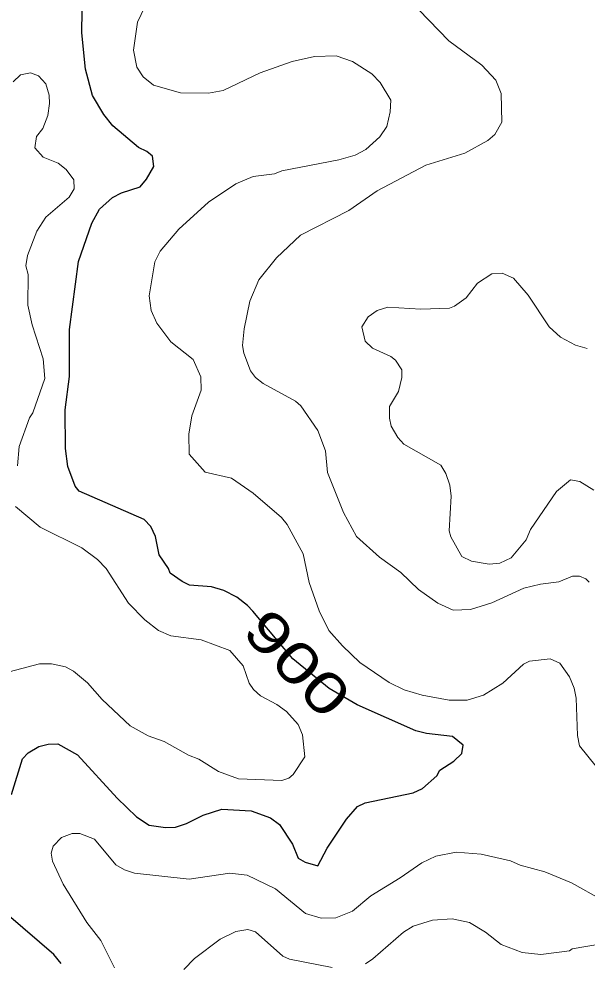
# Model space of a CAD drawing. Extents: x 447.8 to 473.9, y 7733.1 to 7760.8.
# Drawn here: x 453.902 to 455.02, y 7740.748 to 7742.608 of the extents above; entities that cross this region are included whole.
import ezdxf
from ezdxf.enums import TextEntityAlignment as Align

# ---------------------------------------------------------------- set-up
doc = ezdxf.new("R2010")
doc.units = 0
doc.header["$LTSCALE"] = 0.032
doc.layers.add('1', color=7, linetype='Continuous', lineweight=25)
doc.layers.add('2', color=7, linetype='Continuous', lineweight=13)
doc.layers.add('61', color=7, linetype='Continuous')

msp = doc.modelspace()

# ---------------------------------------------------------------- linework, layer by layer
at = {"layer": '1'}
for points in [[(453.9926, 7741.8377), (454.0013, 7741.9035), (454.0012, 7741.9957), (454.0189, 7742.13), (454.0452, 7742.2054), (454.0606, 7742.2326), (454.0858, 7742.2556), (454.1039, 7742.265), (454.1407, 7742.2771), (454.1532, 7742.2923), (454.1671, 7742.3169), (454.1647, 7742.3371), (454.1535, 7742.3468), (454.1369, 7742.3545), (454.0868, 7742.3968), (454.0691, 7742.4192), (454.0463, 7742.4571), (454.0328, 7742.5089), (454.0254, 7742.5805), (454.027, 7742.6694)], [(454.1482, 7741.6218), (454.0203, 7741.6772), (454.0124, 7741.6875), (453.9981, 7741.726), (453.9933, 7741.7613), (453.9926, 7741.8377)], [(453.887, 7741.0796), (453.9085, 7741.1503), (453.9201, 7741.1618), (453.9407, 7741.1741), (453.9596, 7741.1788), (453.9785, 7741.1796), (454.0173, 7741.158), (454.0951, 7741.0729), (454.1333, 7741.0357), (454.1582, 7741.0195), (454.1901, 7741.0146), (454.2097, 7741.0154), (454.2314, 7741.0228), (454.2647, 7741.0393), (454.301, 7741.0506), (454.3587, 7741.0474), (454.3972, 7741.0338), (454.4144, 7741.0204), (454.4401, 7740.9817), (454.4517, 7740.9547), (454.4652, 7740.9466), (454.4901, 7740.9396), (454.5082, 7740.9738), (454.5467, 7741.0315), (454.5681, 7741.0562), (454.5833, 7741.0634), (454.6779, 7741.0831), (454.6964, 7741.0916), (454.7244, 7741.1166), (454.73, 7741.1275), (454.7576, 7741.1458), (454.7734, 7741.1604), (454.7761, 7741.177), (454.7555, 7741.1941), (454.7038, 7741.1997), (454.6828, 7741.2051), (454.5674, 7741.2565), (454.5125, 7741.2886), (454.4411, 7741.3473), (454.3625, 7741.4411), (454.3515, 7741.4522), (454.3305, 7741.4687), (454.305, 7741.4818), (454.2811, 7741.4889), (454.2374, 7741.4925), (454.2228, 7741.4994), (454.1997, 7741.516), (454.1964, 7741.5248), (454.1775, 7741.552), (454.1703, 7741.5878), (454.1615, 7741.6077), (454.1482, 7741.6218)], [(453.9852, 7740.7468), (453.9706, 7740.7646), (453.8813, 7740.8412)]]:
    msp.add_lwpolyline(points, dxfattribs=at)
at = {"layer": '2'}
for points in [[(454.1566, 7742.6474), (454.1351, 7742.6013), (454.1272, 7742.5464), (454.1341, 7742.5126), (454.1464, 7742.4938), (454.1666, 7742.4773), (454.2197, 7742.4618), (454.2748, 7742.4615), (454.3036, 7742.4666), (454.3764, 7742.5015), (454.4395, 7742.5241), (454.4835, 7742.5334), (454.5262, 7742.535), (454.5581, 7742.5235), (454.5965, 7742.4994), (454.6131, 7742.4827), (454.6335, 7742.4477), (454.6328, 7742.4249), (454.626, 7742.396), (454.612, 7742.3755), (454.5846, 7742.3505), (454.5635, 7742.3394), (454.5313, 7742.3301), (454.4192, 7742.3084), (454.4051, 7742.3024), (454.3627, 7742.2972), (454.3289, 7742.2829), (454.2748, 7742.2464), (454.2166, 7742.1933), (454.1801, 7742.1499), (454.169, 7742.1289), (454.1584, 7742.0622), (454.1618, 7742.0333), (454.1735, 7742.0083), (454.2008, 7741.9713), (454.2448, 7741.9368), (454.26, 7741.9023), (454.2608, 7741.8761), (454.2422, 7741.8255), (454.236, 7741.7897), (454.2371, 7741.75), (454.2682, 7741.715), (454.3199, 7741.703), (454.3626, 7741.6736), (454.4188, 7741.6253), (454.4296, 7741.6118), (454.461, 7741.5541), (454.4734, 7741.4976), (454.4927, 7741.4419), (454.5115, 7741.4031), (454.5385, 7741.3725), (454.5729, 7741.3396), (454.6306, 7741.3003), (454.6603, 7741.286), (454.6952, 7741.2754), (454.7487, 7741.2655), (454.7839, 7741.2655), (454.8161, 7741.2754), (454.8545, 7741.299), (454.8948, 7741.3365), (454.907, 7741.3427), (454.9475, 7741.347), (454.9664, 7741.3387), (454.9855, 7741.3118)], [(454.3672, 7741.9011), (454.3573, 7741.9146), (454.3443, 7741.9495), (454.3419, 7741.9641), (454.3451, 7741.997), (454.3562, 7742.0516), (454.3742, 7742.0938), (454.4088, 7742.137), (454.456, 7742.1818), (454.5509, 7742.2305), (454.6067, 7742.2687), (454.7025, 7742.3199), (454.7798, 7742.3434), (454.8246, 7742.3682), (454.8383, 7742.3799), (454.8522, 7742.404), (454.8509, 7742.4606), (454.8403, 7742.4868), (454.8131, 7742.5168), (454.748, 7742.5644), (454.689, 7742.6257)], [(453.8988, 7741.7274), (453.902, 7741.7655), (453.9225, 7741.8219), (453.929, 7741.8319), (453.9531, 7741.8996), (453.9498, 7741.9382), (453.9276, 7742.005), (453.9196, 7742.0435), (453.9202, 7742.1043), (453.9155, 7742.1212), (453.9188, 7742.1419), (453.937, 7742.1894), (453.9548, 7742.2169), (454.0006, 7742.2566), (454.0108, 7742.2732), (454.0101, 7742.2904), (453.995, 7742.3113), (453.9791, 7742.3234), (453.9493, 7742.3356), (453.9332, 7742.3536), (453.9366, 7742.3759), (453.9491, 7742.3918), (453.9585, 7742.4172), (453.962, 7742.4408), (453.9612, 7742.4574), (453.9546, 7742.4795), (453.9404, 7742.4957), (453.9246, 7742.5015), (453.905, 7742.4978), (453.8904, 7742.4836)], [(455.0331, 7741.6796), (455.006, 7741.6962), (454.9876, 7741.6999), (454.9598, 7741.6768), (454.9088, 7741.6016), (454.9002, 7741.5816), (454.8705, 7741.5463), (454.8484, 7741.5358), (454.8274, 7741.5333), (454.7923, 7741.5398), (454.7733, 7741.5486), (454.752, 7741.5874), (454.7485, 7741.5991), (454.7523, 7741.6674), (454.75, 7741.6892), (454.7418, 7741.7122), (454.732, 7741.7289), (454.6594, 7741.7697), (454.6477, 7741.7831), (454.6343, 7741.8056), (454.6309, 7741.8211), (454.6314, 7741.8439), (454.6488, 7741.8736), (454.6553, 7741.9015), (454.6553, 7741.9161), (454.6428, 7741.9353), (454.6337, 7741.9428), (454.5975, 7741.959), (454.5834, 7741.9726), (454.5769, 7742.001), (454.5893, 7742.0209), (454.6067, 7742.033), (454.6282, 7742.0398), (454.6927, 7742.0358), (454.7496, 7742.0382), (454.7589, 7742.0416), (454.7818, 7742.0581), (454.8047, 7742.0873), (454.8324, 7742.1056), (454.8527, 7742.107), (454.8753, 7742.0973), (454.9044, 7742.0633), (454.9455, 7742.0013), (454.9678, 7741.9806), (454.9976, 7741.9649), (455.0206, 7741.9581)], [(454.5054, 7741.7566), (454.4901, 7741.7972), (454.4567, 7741.8456), (454.4459, 7741.8548), (454.3826, 7741.8893), (454.3672, 7741.9011)], [(455.024, 7741.4978), (455.0174, 7741.5044), (455.0055, 7741.5097), (454.9915, 7741.5099), (454.9642, 7741.4986), (454.9285, 7741.4941), (454.8957, 7741.4864), (454.8323, 7741.4573), (454.7906, 7741.4441), (454.7567, 7741.4431), (454.7266, 7741.4568), (454.6883, 7741.4837), (454.6532, 7741.5169), (454.6115, 7741.5473), (454.5663, 7741.588), (454.5407, 7741.6352), (454.5091, 7741.7139), (454.5054, 7741.7566)], [(453.8472, 7741.3122), (453.9422, 7741.3369), (453.9657, 7741.3369), (453.9935, 7741.3311), (454.0093, 7741.3231), (454.0368, 7741.2997), (454.0657, 7741.2668), (454.121, 7741.2148), (454.1561, 7741.1952), (454.1875, 7741.1844), (454.2354, 7741.1572), (454.2561, 7741.1492), (454.2949, 7741.125), (454.3338, 7741.1106), (454.4193, 7741.1076), (454.4333, 7741.112), (454.4413, 7741.119), (454.4645, 7741.1542), (454.4597, 7741.1974), (454.4511, 7741.2179), (454.4283, 7741.2432), (454.4095, 7741.257), (454.3772, 7741.274), (454.3632, 7741.2869), (454.3553, 7741.2994), (454.3431, 7741.3331), (454.3172, 7741.3638), (454.2607, 7741.3842), (454.201, 7741.3927), (454.1763, 7741.4032), (454.1493, 7741.4236), (454.1172, 7741.4565), (454.0734, 7741.5251), (454.0566, 7741.5428), (454.0256, 7741.5659), (453.9433, 7741.6062), (453.8953, 7741.6471)], [(454.9855, 7741.3118), (454.9949, 7741.2894), (454.9983, 7741.2697), (455.0012, 7741.1961), (455.005, 7741.1755), (455.0381, 7741.1351)], [(455.0506, 7740.8719), (454.9893, 7740.9059), (454.9369, 7740.9276), (454.8884, 7740.9406), (454.8692, 7740.9493), (454.8114, 7740.9622), (454.7624, 7740.9663), (454.7223, 7740.9585), (454.6951, 7740.9454), (454.6525, 7740.9157), (454.5942, 7740.8804), (454.5581, 7740.8497), (454.5257, 7740.8368), (454.4967, 7740.8362), (454.4656, 7740.8452), (454.4069, 7740.8938), (454.351, 7740.9212), (454.3167, 7740.9247), (454.2368, 7740.9128), (454.1296, 7740.9248), (454.1093, 7740.9316), (454.0925, 7740.9414), (454.0503, 7740.9916), (454.0214, 7741.0032), (454.0065, 7741.0032), (453.9858, 7740.9949), (453.969, 7740.9779), (453.9653, 7740.9642), (453.9676, 7740.9484), (453.9888, 7740.9031), (454.0353, 7740.8278), (454.0633, 7740.7923), (454.09, 7740.7382)], [(454.5839, 7740.7464), (454.5987, 7740.7558), (454.6588, 7740.8087), (454.6781, 7740.8207), (454.7157, 7740.8325), (454.7547, 7740.835), (454.7887, 7740.8277), (454.8203, 7740.8087), (454.8507, 7740.784), (454.8923, 7740.7685), (454.9291, 7740.7648), (454.9853, 7740.7718), (454.9905, 7740.7757), (455.0484, 7740.7858), (455.102, 7740.745)], [(454.2263, 7740.7354), (454.2476, 7740.7568), (454.2981, 7740.7951), (454.3286, 7740.8102), (454.3523, 7740.814), (454.3673, 7740.8094), (454.4211, 7740.7614), (454.4341, 7740.7553), (454.5186, 7740.7387)]]:
    msp.add_lwpolyline(points, dxfattribs=at)

# ---------------------------------------------------------------- texts
at = {"layer": '61', "width": 1.35}
msp.add_text('900', height=0.08, rotation=313.558, dxfattribs=at).set_placement((454.4208, 7741.3106), align=Align.CENTER)

doc.saveas('drawing.dxf')
